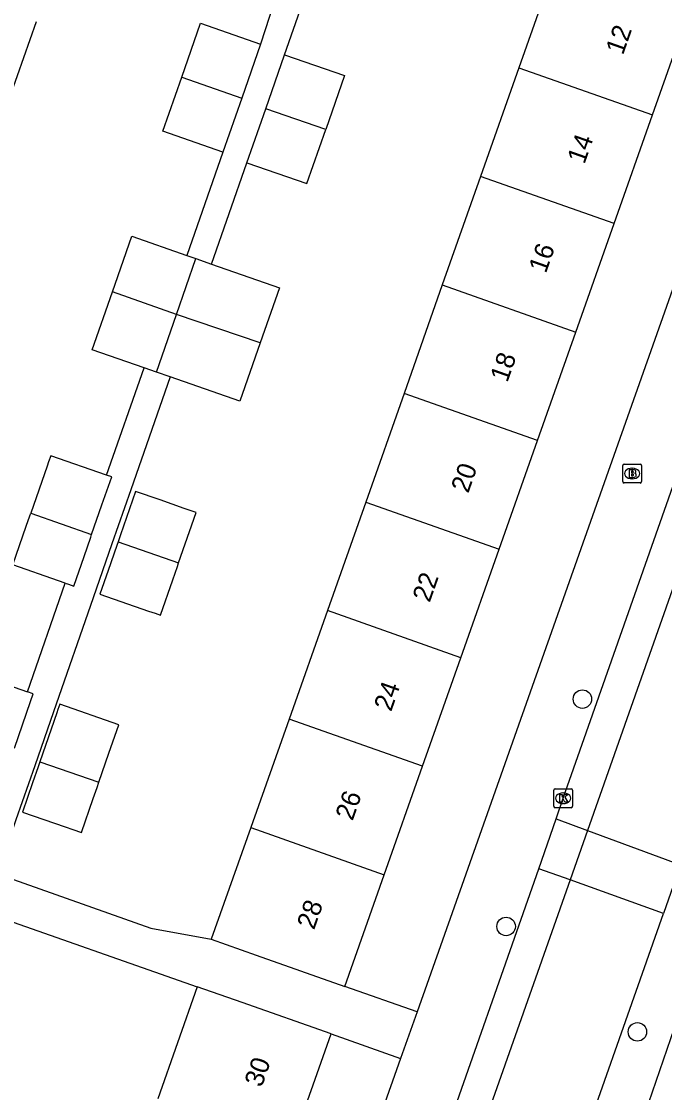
# Model space of a CAD drawing. Extents: x 163268 to 164360, y 381529 to 382285.
# Drawn here: x 163750.6 to 163784.7, y 381897.8 to 381954.6 of the extents above; entities that cross this region are included whole.
import ezdxf

# ---------------------------------------------------------------- set-up
doc = ezdxf.new("R2010")
doc.units = 0
for name, color, linetype in [('IMGEO_Boom', 7, 'Continuous'), ('IMGEO_Brandkraan', 7, 'Continuous'), ('IMGEO_Kolk', 7, 'Continuous'), ('IMGEO_Pand', 7, 'Continuous'), ('IMGEO_Pand_nummerreeks', 7, 'Continuous'), ('IMGEO_Parkeervlak_open', 7, 'Continuous'), ('IMGEO_Rijbaan_lokaal_open', 7, 'Continuous'), ('IMGEO_Voetpad_open', 7, 'Continuous')]:
    doc.layers.add(name, color=color, linetype=linetype)

msp = doc.modelspace()

# ---------------------------------------------------------------- linework, layer by layer
at = {"layer": 'IMGEO_Boom'}
for centre in [(163780.307, 381918.651), (163776.261, 381906.595), (163783.225, 381901.008)]:
    msp.add_circle(centre, 0.489, dxfattribs=at)
at = {"layer": 'IMGEO_Brandkraan'}
for p, q in [((163782.446, 381930.187), (163782.446, 381931.039)), ((163782.521, 381931.113), (163783.373, 381931.113)), ((163782.934, 381930.893), (163782.959, 381930.893)), ((163783.447, 381931.039), (163783.447, 381930.187)), ((163782.957, 381930.333), (163782.932, 381930.333)), ((163783.373, 381930.113), (163782.521, 381930.113))]:
    msp.add_line(p, q, dxfattribs=at)
for points in [[(163782.446, 381930.187), (163782.446, 381931.039)], [(163782.521, 381931.113), (163783.373, 381931.113)], [(163782.794, 381930.813), (163782.794, 381930.413), (163783.007, 381930.413)], [(163783.025, 381930.813), (163782.794, 381930.813)], [(163783.447, 381931.039), (163783.447, 381930.187)], [(163782.973, 381930.732), (163782.919, 381930.732), (163782.919, 381930.656)], [(163782.919, 381930.656), (163782.972, 381930.656)], [(163782.981, 381930.58), (163782.919, 381930.58), (163782.919, 381930.499)], [(163782.919, 381930.499), (163782.981, 381930.499)], [(163783.373, 381930.113), (163782.521, 381930.113)]]:
    msp.add_lwpolyline(points, dxfattribs=at)
for centre, radius, start, end in [((163782.523, 381931.037), 0.0765, 91.552, 178.448), ((163782.523, 381931.037), 0.0765, 91.552, 178.448), ((163783.029, 381930.668), 0.145, 59.4692, 91.5367), ((163783.371, 381931.037), 0.0765, 1.552, 88.448), ((163783.371, 381931.037), 0.0765, 1.552, 88.448), ((163782.974, 381930.694), 0.0379, 267.8285, 90.9355), ((163782.982, 381930.539), 0.0404, 269.8759, 90.5077), ((163783.013, 381930.664), 0.251, 268.6676, 293.5347), ((163783.054, 381930.715), 0.0922, 285.5137, 58.1501), ((163783.059, 381930.523), 0.105, 301.3115, 78.989), ((163782.523, 381930.189), 0.0765, 181.552, 268.448), ((163782.523, 381930.189), 0.0765, 181.552, 268.448), ((163783.371, 381930.189), 0.0765, 271.552, 358.448), ((163783.371, 381930.189), 0.0765, 271.552, 358.448)]:
    msp.add_arc(centre, radius, start, end, dxfattribs=at)
for centre, major_axis, ratio, start_param, end_param in [((163782.933, 381930.613), (-0.387, 0.002), 0.722429, 4.712389, 7.853982), ((163782.958, 381930.613), (-0.39, 0.002), 0.717154, 1.570796, 4.712389)]:
    msp.add_ellipse(centre, major_axis=major_axis, ratio=ratio, start_param=start_param, end_param=end_param, dxfattribs=at)
at = {"layer": 'IMGEO_Kolk'}
for p, q in [((163778.787, 381912.969), (163778.787, 381913.821)), ((163778.862, 381913.895), (163779.714, 381913.895)), ((163779.788, 381913.821), (163779.788, 381912.969)), ((163779.275, 381913.675), (163779.3, 381913.675)), ((163779.714, 381912.895), (163778.862, 381912.895)), ((163779.298, 381913.115), (163779.273, 381913.115))]:
    msp.add_line(p, q, dxfattribs=at)
for points in [[(163778.787, 381912.969), (163778.787, 381913.821)], [(163778.862, 381913.895), (163779.714, 381913.895)], [(163779.788, 381913.821), (163779.788, 381912.969)], [(163779.108, 381913.595), (163779.231, 381913.595), (163779.231, 381913.444), (163779.361, 381913.595), (163779.525, 381913.595), (163779.379, 381913.444), (163779.532, 381913.195), (163779.38, 381913.195), (163779.295, 381913.359), (163779.231, 381913.292), (163779.231, 381913.195), (163779.108, 381913.195), (163779.108, 381913.595)], [(163779.714, 381912.895), (163778.862, 381912.895)]]:
    msp.add_lwpolyline(points, dxfattribs=at)
for centre, start, end in [((163778.864, 381913.819), 91.552, 178.448), ((163778.864, 381913.819), 91.552, 178.448), ((163779.712, 381913.819), 1.552, 88.448), ((163779.712, 381913.819), 1.552, 88.448), ((163778.864, 381912.971), 181.552, 268.448), ((163778.864, 381912.971), 181.552, 268.448), ((163779.712, 381912.971), 271.552, 358.448), ((163779.712, 381912.971), 271.552, 358.448)]:
    msp.add_arc(centre, 0.0765, start, end, dxfattribs=at)
for centre, major_axis, ratio, start_param, end_param in [((163779.274, 381913.395), (-0.387, 0.002), 0.722429, 4.712389, 7.853982), ((163779.299, 381913.395), (-0.39, 0.002), 0.717154, 1.570796, 4.712389)]:
    msp.add_ellipse(centre, major_axis=major_axis, ratio=ratio, start_param=start_param, end_param=end_param, dxfattribs=at)
at = {"layer": 'IMGEO_Pand'}
for points in [[(163778.975, 381957.883), (163776.943, 381952.128)], [(163784.018, 381949.629), (163786.05, 381955.385)], [(163749.327, 381948.85), (163751.351, 381954.593)], [(163759.056, 381951.632), (163760.051, 381954.496), (163763.235, 381953.391)], [(163763.235, 381953.391), (163762.24, 381950.527)], [(163763.512, 381949.962), (163764.506, 381952.826)], [(163764.506, 381952.826), (163767.69, 381951.72), (163766.695, 381948.856)], [(163776.943, 381952.128), (163774.911, 381946.372)], [(163776.943, 381952.128), (163784.018, 381949.629)], [(163761.246, 381947.663), (163758.062, 381948.768), (163759.056, 381951.632)], [(163759.056, 381951.632), (163762.24, 381950.527)], [(163762.24, 381950.527), (163761.246, 381947.663)], [(163762.517, 381947.097), (163763.512, 381949.962)], [(163766.695, 381948.856), (163763.512, 381949.962)], [(163781.986, 381943.873), (163784.018, 381949.629)], [(163762.517, 381947.097), (163765.701, 381945.992), (163766.695, 381948.856)], [(163774.911, 381946.372), (163772.878, 381940.616)], [(163781.986, 381943.873), (163774.911, 381946.372)], [(163779.953, 381938.117), (163781.986, 381943.873)], [(163755.386, 381940.251), (163756.413, 381943.196), (163759.334, 381942.177)], [(163759.334, 381942.177), (163759.802, 381942.014)], [(163758.775, 381939.054), (163759.802, 381942.014)], [(163759.802, 381942.014), (163760.643, 381941.721)], [(163760.643, 381941.721), (163764.235, 381940.469), (163763.218, 381937.553)], [(163772.878, 381940.616), (163770.846, 381934.861)], [(163772.878, 381940.616), (163779.953, 381938.117)], [(163757.058, 381936.222), (163754.315, 381937.178), (163755.386, 381940.251)], [(163758.775, 381939.054), (163755.386, 381940.251)], [(163757.714, 381935.994), (163758.775, 381939.054)], [(163763.218, 381937.553), (163758.775, 381939.054)], [(163777.921, 381932.362), (163779.953, 381938.117)], [(163763.218, 381937.553), (163762.137, 381934.452), (163758.439, 381935.741)], [(163757.714, 381935.994), (163757.058, 381936.222)], [(163758.439, 381935.741), (163757.714, 381935.994)], [(163770.846, 381934.861), (163768.814, 381929.105)], [(163777.921, 381932.362), (163770.846, 381934.861)], [(163775.889, 381926.606), (163777.921, 381932.362)], [(163755.075, 381930.53), (163752.108, 381931.561), (163751.993, 381931.23), (163751.913, 381930.999), (163751.047, 381928.506)], [(163754.281, 381927.382), (163754.829, 381928.959), (163755.342, 381930.437), (163755.075, 381930.53)], [(163758.895, 381925.874), (163759.824, 381928.548), (163759.195, 381928.766), (163757.908, 381929.213), (163756.61, 381929.663), (163755.814, 381927.372), (163755.681, 381926.989)], [(163768.814, 381929.105), (163766.781, 381923.348)], [(163768.814, 381929.105), (163775.889, 381926.606)], [(163752.877, 381924.806), (163752.519, 381924.931), (163750.098, 381925.772), (163750.813, 381927.83), (163750.999, 381928.366), (163751.047, 381928.506)], [(163751.047, 381928.506), (163754.281, 381927.382)], [(163752.877, 381924.806), (163753.056, 381924.744), (163753.331, 381924.649), (163753.876, 381926.216), (163754.232, 381927.242), (163754.281, 381927.382)], [(163755.681, 381926.989), (163755.615, 381926.799), (163755.152, 381925.465), (163754.72, 381924.22), (163757.303, 381923.324), (163757.645, 381923.205), (163757.934, 381923.105), (163758.584, 381924.978), (163758.83, 381925.684), (163758.895, 381925.874)], [(163755.681, 381926.989), (163758.895, 381925.874)], [(163773.857, 381920.85), (163775.889, 381926.606)], [(163766.781, 381923.348), (163764.749, 381917.592)], [(163773.857, 381920.85), (163766.781, 381923.348)], [(163771.824, 381915.094), (163773.857, 381920.85)], [(163747.037, 381917.147), (163747.844, 381919.47), (163747.947, 381919.767), (163748.037, 381920.027), (163750.874, 381919.042)], [(163750.181, 381916.054), (163751.039, 381918.522), (163751.182, 381918.935), (163750.874, 381919.042)], [(163754.661, 381914.243), (163755.198, 381915.791), (163755.72, 381917.294), (163752.59, 381918.381), (163752.491, 381918.095), (163752.43, 381917.918), (163751.532, 381915.33)], [(163764.749, 381917.592), (163762.717, 381911.837)], [(163771.824, 381915.094), (163764.749, 381917.592)], [(163751.532, 381915.33), (163751.436, 381915.053), (163751.146, 381914.218), (163750.607, 381912.665), (163752.868, 381911.88), (163753.282, 381911.736), (163753.737, 381911.578), (163754.365, 381913.39), (163754.565, 381913.966), (163754.661, 381914.243)], [(163751.532, 381915.33), (163754.661, 381914.243)], [(163769.792, 381909.339), (163771.824, 381915.094)], [(163762.717, 381911.837), (163760.627, 381905.919)], [(163762.717, 381911.837), (163769.792, 381909.339)], [(163767.703, 381903.421), (163769.792, 381909.339)], [(163760.627, 381905.919), (163763.014, 381905.076), (163767.703, 381903.421)], [(163759.885, 381903.401), (163757.782, 381897.447)], [(163766.983, 381900.9), (163762.269, 381902.565), (163759.885, 381903.401)], [(163764.879, 381894.941), (163766.983, 381900.9)]]:
    msp.add_lwpolyline(points, dxfattribs=at)
at = {"layer": 'IMGEO_Parkeervlak_open'}
for points in [[(163778.922, 381912.306), (163780.576, 381911.693)], [(163779.65, 381909.063), (163777.996, 381909.658)]]:
    msp.add_lwpolyline(points, dxfattribs=at)
at = {"layer": 'IMGEO_Rijbaan_lokaal_open'}
for points in [[(163800.18, 381967.343), (163780.576, 381911.693)], [(163780.576, 381911.693), (163779.65, 381909.063)], [(163780.576, 381911.693), (163785.506, 381909.865)], [(163785.506, 381909.865), (163784.6, 381907.284)], [(163779.65, 381909.063), (163764.763, 381866.809)], [(163784.6, 381907.284), (163779.65, 381909.063)], [(163769.681, 381864.823), (163769.977, 381865.691), (163779.141, 381891.761), (163784.6, 381907.284)]]:
    msp.add_lwpolyline(points, dxfattribs=at)
at = {"layer": 'IMGEO_Voetpad_open'}
for points in [[(163764.506, 381952.826), (163766.535, 381958.634), (163767.53, 381961.498), (163768.524, 381964.362), (163769.721, 381967.811), (163781.066, 381963.805)], [(163778.922, 381912.306), (163779.289, 381913.394), (163786.442, 381933.75), (163792.95, 381952.249), (163798.523, 381967.981)], [(163791.996, 381959.944), (163771.539, 381902.067)], [(163765.17, 381959.32), (163763.235, 381953.391)], [(163761.246, 381947.663), (163759.334, 381942.177)], [(163760.643, 381941.721), (163762.517, 381947.097)], [(163755.075, 381930.53), (163757.058, 381936.222)], [(163758.439, 381935.741), (163756.351, 381929.753), (163755.357, 381926.889), (163754.362, 381924.025), (163752.254, 381917.979), (163751.26, 381915.114), (163750.265, 381912.25), (163749.438, 381909.87), (163749.265, 381909.379), (163757.42, 381906.499), (163760.627, 381905.919)], [(163750.874, 381919.042), (163752.877, 381924.806)], [(163777.996, 381909.658), (163778.922, 381912.306)], [(163780.912, 381888.775), (163787.724, 381908.577), (163788.159, 381910.115)], [(163764.05, 381870.111), (163765.264, 381873.618), (163772.497, 381893.985), (163777.996, 381909.658)], [(163747.321, 381904.016), (163748.494, 381907.396), (163759.885, 381903.401)], [(163771.539, 381902.067), (163767.703, 381903.421)], [(163771.539, 381902.067), (163770.666, 381899.598)], [(163766.983, 381900.9), (163770.666, 381899.598)], [(163770.666, 381899.598), (163760.976, 381872.184)]]:
    msp.add_lwpolyline(points, dxfattribs=at)

# ---------------------------------------------------------------- texts
at = {"layer": 'IMGEO_Pand_nummerreeks'}
for s, rotation, p in [('12', 70.5532, (163782.454, 381952.767)), ('14', 70.5532, (163780.411, 381946.981)), ('16', 70.5532, (163778.367, 381941.192)), ('18', 70.5532, (163776.324, 381935.407)), ('20', 70.5532, (163774.25, 381929.532)), ('22', 70.5532, (163772.204, 381923.738)), ('24', 70.5532, (163770.161, 381917.952)), ('26', 70.5532, (163768.117, 381912.163)), ('28', 70.5532, (163766.074, 381906.378)), ('30', 70.5541, (163763.295, 381898.024))]:
    msp.add_text(s, height=1, rotation=rotation, dxfattribs=at).set_placement(p)

doc.saveas('drawing.dxf')
